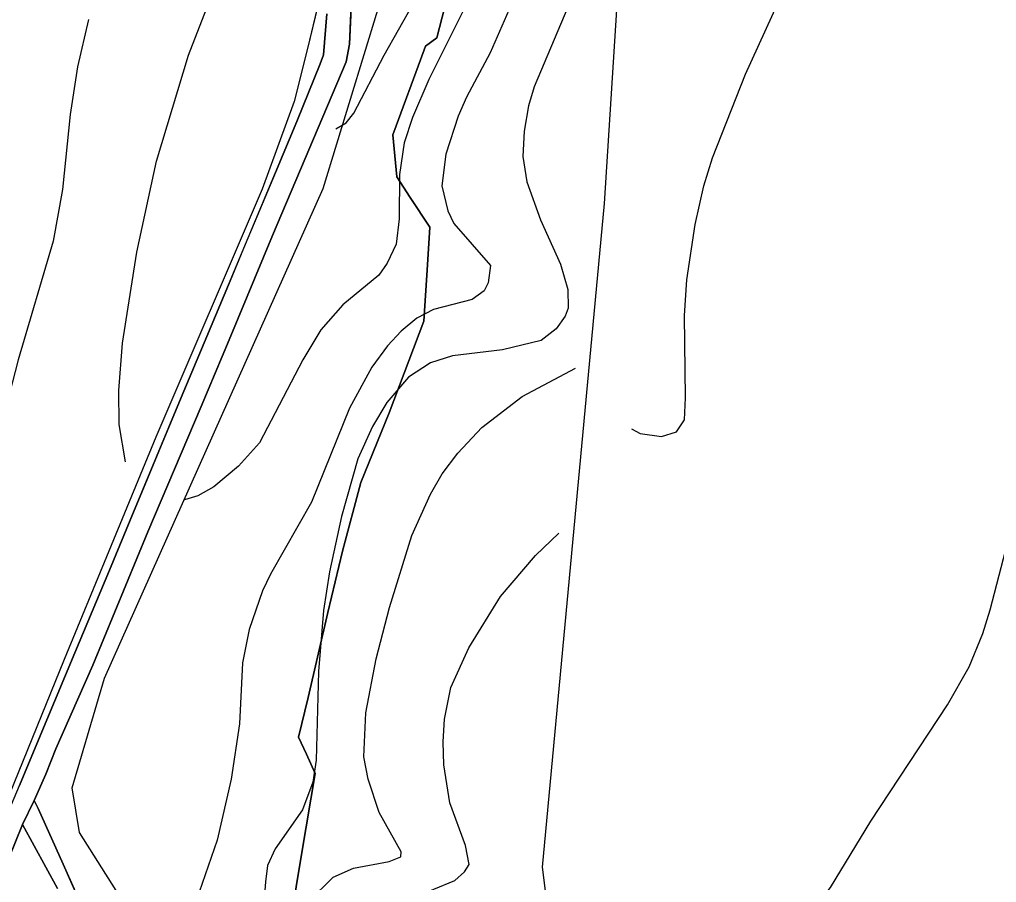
# Model space of a CAD drawing. Extents: x -662620 to -656370, y -1067090 to -1062990.
# Drawn here: x -658085.6 to -657732.7, y -1065992.7 to -1065680.9 of the extents above; entities that cross this region are included whole.
import ezdxf

# ---------------------------------------------------------------- set-up
doc = ezdxf.new("R2010")
doc.units = 0
for name, color, linetype in [('Agrotechnicka_opatreni_hrazkovani_a_dulkovani__mulcovani', 7, 'Continuous'), ('HRANICE_KATASTRÁLNÍHO_ÚZEMÍ', 7, 'Continuous'), ('OBVOD_PÚ', 7, 'Continuous'), ('ORNÁ_PŮDA_-_STÁVAJÍCÍ', 7, 'Continuous'), ('OVOCNÝ_SAD_-_NAVRŽENÝ', 7, 'Continuous'), ('VODNÍ_PLOCHA_-_STÁVAJÍCÍ', 7, 'Continuous'), ('VRSTEVNICE_ZDŮRAZNĚNÁ', 7, 'Continuous'), ('VRSTEVNICE_ZÁKLADNÍ', 7, 'Continuous')]:
    doc.layers.add(name, color=color, linetype=linetype)

msp = doc.modelspace()

# ---------------------------------------------------------------- linework, layer by layer
at = {"layer": 'Agrotechnicka_opatreni_hrazkovani_a_dulkovani__mulcovani'}
msp.add_lwpolyline([(-657947.14, -1065475.33), (-657926.1, -1065475.3), (-657857.2, -1065476.8), (-657874.4, -1065747.42), (-657896.85, -1065987.18), (-657891.46, -1066029.38), (-657853.75, -1066076.08), (-657763.05, -1066172.16), (-657851.95, -1066306.85), (-657923.42, -1066262.26), (-657921.99, -1066222.44), (-657979.46, -1066133.55), (-658044.12, -1066006.03), (-658063.87, -1065974.6), (-658066.57, -1065958.44), (-658054.89, -1065918.93), (-657975.87, -1065742.03), (-657956.12, -1065677.38), (-657948.93, -1065520.23)], close=True, dxfattribs=at)
at = {"layer": 'HRANICE_KATASTRÁLNÍHO_ÚZEMÍ'}
msp.add_lwpolyline([(-657987.77, -1066006.69), (-657983.57, -1065981.85), (-657978.81, -1065953.28), (-657981.9, -1065946.34), (-657984.79, -1065940.13), (-657981.35, -1065925.91), (-657974.26, -1065895.09), (-657968.89, -1065872.98), (-657962.3, -1065848.13), (-657952.08, -1065823.01), (-657939.51, -1065789.91), (-657938.22, -1065769.58), (-657937.37, -1065755.93), (-657944.48, -1065745.19), (-657949.34, -1065737.8), (-657950.73, -1065722.58), (-657949.54, -1065719.38), (-657940.72, -1065695.47), (-657938.91, -1065690.55), (-657934.91, -1065687.55), (-657929.88, -1065668.28)], dxfattribs=at)
at = {"layer": 'OBVOD_PÚ'}
for points in [[(-657934.91, -1065687.55), (-657929.88, -1065668.28)], [(-657938.91, -1065690.55), (-657934.91, -1065687.55)], [(-657940.72, -1065695.47), (-657938.91, -1065690.55)], [(-657949.54, -1065719.38), (-657940.72, -1065695.47)], [(-657950.73, -1065722.58), (-657949.54, -1065719.38)], [(-657949.34, -1065737.8), (-657950.73, -1065722.58)], [(-657944.48, -1065745.19), (-657949.34, -1065737.8)], [(-657944.48, -1065745.19), (-657937.37, -1065755.93)], [(-657937.37, -1065755.93), (-657938.22, -1065769.58)], [(-657939.51, -1065789.91), (-657938.22, -1065769.58)], [(-657952.08, -1065823.01), (-657939.51, -1065789.91)], [(-657962.3, -1065848.13), (-657952.08, -1065823.01)], [(-657962.3, -1065848.13), (-657968.89, -1065872.98)], [(-657974.26, -1065895.09), (-657968.89, -1065872.98)], [(-657981.35, -1065925.91), (-657974.26, -1065895.09)], [(-657984.79, -1065940.13), (-657981.35, -1065925.91)], [(-657981.9, -1065946.34), (-657984.79, -1065940.13)], [(-657981.9, -1065946.34), (-657978.81, -1065953.28)], [(-657978.81, -1065953.28), (-657983.57, -1065981.85)], [(-657987.77, -1066006.69), (-657983.57, -1065981.85)]]:
    msp.add_lwpolyline(points, dxfattribs=at)
at = {"layer": 'ORNÁ_PŮDA_-_STÁVAJÍCÍ'}
for p, q in [((-657966.46, -1065689.87), (-657964.67, -1065653.05)), ((-657966.46, -1065689.87), (-657964.67, -1065653.05)), ((-657929.88, -1065668.28), (-657934.91, -1065687.55)), ((-657929.88, -1065668.28), (-657934.91, -1065687.55)), ((-657974.63, -1065678.86), (-657975.75, -1065693.71)), ((-657934.91, -1065687.55), (-657938.91, -1065690.55)), ((-657934.91, -1065687.55), (-657938.91, -1065690.55)), ((-657967.63, -1065696.22), (-657966.46, -1065689.87)), ((-657967.63, -1065696.22), (-657966.46, -1065689.87)), ((-657938.91, -1065690.55), (-657940.72, -1065695.47)), ((-657938.91, -1065690.55), (-657940.72, -1065695.47)), ((-657975.75, -1065693.71), (-657977.03, -1065696.92)), ((-657940.72, -1065695.47), (-657949.54, -1065719.38)), ((-657940.72, -1065695.47), (-657949.54, -1065719.38)), ((-657994.26, -1065758.96), (-657967.63, -1065696.22)), ((-657994.26, -1065758.96), (-657967.63, -1065696.22)), ((-657977.03, -1065696.92), (-657985.47, -1065717.77)), ((-657985.47, -1065717.77), (-657993.17, -1065736.18)), ((-657949.54, -1065719.38), (-657950.73, -1065722.58)), ((-657949.54, -1065719.38), (-657950.73, -1065722.58)), ((-657950.73, -1065722.58), (-657949.34, -1065737.8)), ((-657950.73, -1065722.58), (-657949.34, -1065737.8)), ((-657993.17, -1065736.18), (-658000.81, -1065754.49)), ((-657949.34, -1065737.8), (-657944.48, -1065745.19)), ((-657949.34, -1065737.8), (-657944.48, -1065745.19)), ((-657944.48, -1065745.19), (-657937.37, -1065755.93)), ((-657944.48, -1065745.19), (-657937.37, -1065755.93)), ((-658000.81, -1065754.49), (-658004.03, -1065762.2)), ((-658009.88, -1065796.6), (-657994.26, -1065758.96)), ((-658009.88, -1065796.6), (-657994.26, -1065758.96)), ((-657937.37, -1065755.93), (-657938.22, -1065769.58)), ((-657937.37, -1065755.93), (-657938.22, -1065769.58)), ((-658004.03, -1065762.2), (-658010.13, -1065776.83)), ((-657938.22, -1065769.58), (-657939.51, -1065789.91)), ((-657938.22, -1065769.58), (-657939.51, -1065789.91)), ((-658010.13, -1065776.83), (-658017.89, -1065795.4)), ((-657939.51, -1065789.91), (-657952.08, -1065823.01)), ((-657939.51, -1065789.91), (-657952.08, -1065823.01)), ((-658017.89, -1065795.4), (-658027.17, -1065817.43)), ((-658020.03, -1065820.67), (-658009.88, -1065796.6)), ((-658020.03, -1065820.67), (-658009.88, -1065796.6)), ((-658027.17, -1065817.43), (-658035.26, -1065836.92)), ((-658039.25, -1065866), (-658020.03, -1065820.67)), ((-658039.25, -1065866), (-658020.03, -1065820.67)), ((-657952.08, -1065823.01), (-657962.3, -1065848.13)), ((-657952.08, -1065823.01), (-657962.3, -1065848.13)), ((-658035.26, -1065836.92), (-658039.39, -1065846.77)), ((-658039.39, -1065846.77), (-658045.6, -1065861.84)), ((-657962.3, -1065848.13), (-657968.89, -1065872.98)), ((-657962.3, -1065848.13), (-657968.89, -1065872.98)), ((-658045.6, -1065861.84), (-658053.1, -1065879.91)), ((-658059.14, -1065914.12), (-658039.25, -1065866)), ((-658059.14, -1065914.12), (-658039.25, -1065866)), ((-657968.89, -1065872.98), (-657974.26, -1065895.09)), ((-657968.89, -1065872.98), (-657974.26, -1065895.09)), ((-658053.1, -1065879.91), (-658065.56, -1065909.76)), ((-657974.26, -1065895.09), (-657981.35, -1065925.91)), ((-657974.26, -1065895.09), (-657981.35, -1065925.91)), ((-658065.56, -1065909.76), (-658076.29, -1065935.37)), ((-658072.47, -1065944.38), (-658059.14, -1065914.12)), ((-658072.47, -1065944.38), (-658059.14, -1065914.12)), ((-657981.35, -1065925.91), (-657984.79, -1065940.13)), ((-657981.35, -1065925.91), (-657984.79, -1065940.13)), ((-658076.29, -1065935.37), (-658085.59, -1065957.59)), ((-657984.79, -1065940.13), (-657981.9, -1065946.34)), ((-657984.79, -1065940.13), (-657981.9, -1065946.34)), ((-658076.11, -1065953.5), (-658072.47, -1065944.38)), ((-658076.11, -1065953.5), (-658072.47, -1065944.38)), ((-657981.9, -1065946.34), (-657978.81, -1065953.28)), ((-657981.9, -1065946.34), (-657978.81, -1065953.28)), ((-658080.3, -1065963.08), (-658076.11, -1065953.5)), ((-658080.3, -1065963.08), (-658076.11, -1065953.5)), ((-657978.81, -1065953.28), (-657983.57, -1065981.85)), ((-657978.81, -1065953.28), (-657983.57, -1065981.85)), ((-658078.86, -1065965.93), (-658080.3, -1065963.08)), ((-658078.86, -1065965.93), (-658080.3, -1065963.08)), ((-658069.79, -1065986.02), (-658078.86, -1065965.93)), ((-658069.79, -1065986.02), (-658078.86, -1065965.93)), ((-658092.15, -1065990.55), (-658084.49, -1065971.7)), ((-658084.49, -1065971.7), (-658071.88, -1065994.81)), ((-657983.57, -1065981.85), (-657987.77, -1066006.69)), ((-657983.57, -1065981.85), (-657987.77, -1066006.69)), ((-658061.83, -1066003.93), (-658069.79, -1065986.02)), ((-658061.83, -1066003.93), (-658069.79, -1065986.02))]:
    msp.add_line(p, q, dxfattribs=at)
for points in [[(-658061.83, -1066003.93), (-658069.79, -1065986.02), (-658078.86, -1065965.93), (-658080.3, -1065963.08), (-658076.11, -1065953.5), (-658072.47, -1065944.38), (-658059.14, -1065914.12), (-658039.25, -1065866), (-658020.03, -1065820.67), (-658009.88, -1065796.6), (-657994.26, -1065758.96), (-657967.63, -1065696.22), (-657966.46, -1065689.87), (-657964.67, -1065653.05)], [(-658061.83, -1066003.93), (-658069.79, -1065986.02), (-658078.86, -1065965.93), (-658080.3, -1065963.08), (-658076.11, -1065953.5), (-658072.47, -1065944.38), (-658059.14, -1065914.12), (-658039.25, -1065866), (-658020.03, -1065820.67), (-658009.88, -1065796.6), (-657994.26, -1065758.96), (-657967.63, -1065696.22), (-657966.46, -1065689.87), (-657964.67, -1065653.05)], [(-657929.88, -1065668.28), (-657934.91, -1065687.55), (-657938.91, -1065690.55), (-657940.72, -1065695.47), (-657949.54, -1065719.38), (-657950.73, -1065722.58), (-657949.34, -1065737.8), (-657944.48, -1065745.19), (-657937.37, -1065755.93), (-657938.22, -1065769.58), (-657939.51, -1065789.91), (-657952.08, -1065823.01), (-657962.3, -1065848.13), (-657968.89, -1065872.98), (-657974.26, -1065895.09), (-657981.35, -1065925.91), (-657984.79, -1065940.13), (-657981.9, -1065946.34), (-657978.81, -1065953.28), (-657983.57, -1065981.85), (-657987.77, -1066006.69)], [(-657929.88, -1065668.28), (-657934.91, -1065687.55), (-657938.91, -1065690.55), (-657940.72, -1065695.47), (-657949.54, -1065719.38), (-657950.73, -1065722.58), (-657949.34, -1065737.8), (-657944.48, -1065745.19), (-657937.37, -1065755.93), (-657938.22, -1065769.58), (-657939.51, -1065789.91), (-657952.08, -1065823.01), (-657962.3, -1065848.13), (-657968.89, -1065872.98), (-657974.26, -1065895.09), (-657981.35, -1065925.91), (-657984.79, -1065940.13), (-657981.9, -1065946.34), (-657978.81, -1065953.28), (-657983.57, -1065981.85), (-657987.77, -1066006.69)], [(-657974.63, -1065678.86), (-657975.75, -1065693.71), (-657977.03, -1065696.92), (-657985.47, -1065717.77), (-657993.17, -1065736.18), (-658000.81, -1065754.49), (-658004.03, -1065762.2), (-658010.13, -1065776.83), (-658017.89, -1065795.4), (-658027.17, -1065817.43), (-658035.26, -1065836.92), (-658039.39, -1065846.77), (-658045.6, -1065861.84), (-658053.1, -1065879.91), (-658065.56, -1065909.76), (-658076.29, -1065935.37), (-658085.59, -1065957.59)], [(-658092.15, -1065990.55), (-658084.49, -1065971.7), (-658071.88, -1065994.81)]]:
    msp.add_lwpolyline(points, dxfattribs=at)
at = {"layer": 'OVOCNÝ_SAD_-_NAVRŽENÝ'}
for p, q in [((-657974.9, -1065663.6), (-657981.42, -1065690.96)), ((-657981.42, -1065690.96), (-657986.43, -1065710.54)), ((-657986.43, -1065710.54), (-657997.95, -1065742.17)), ((-657997.95, -1065742.17), (-658036.39, -1065831.84)), ((-658036.39, -1065831.84), (-658069.46, -1065912.17)), ((-658069.46, -1065912.17), (-658092.76, -1065969.11))]:
    msp.add_line(p, q, dxfattribs=at)
msp.add_lwpolyline([(-657974.9, -1065663.6), (-657981.42, -1065690.96), (-657986.43, -1065710.54), (-657997.95, -1065742.17), (-658036.39, -1065831.84), (-658069.46, -1065912.17), (-658092.76, -1065969.11)], dxfattribs=at)
at = {"layer": 'VODNÍ_PLOCHA_-_STÁVAJÍCÍ'}
for p, q in [((-657964.67, -1065653.05), (-657966.46, -1065689.87)), ((-657975.75, -1065693.71), (-657974.63, -1065678.86)), ((-657966.46, -1065689.87), (-657967.63, -1065696.22)), ((-657977.03, -1065696.92), (-657975.75, -1065693.71)), ((-657967.63, -1065696.22), (-657994.26, -1065758.96)), ((-657985.48, -1065717.76), (-657977.03, -1065696.92)), ((-657993.17, -1065736.18), (-657985.48, -1065717.76)), ((-658010.14, -1065776.83), (-657993.17, -1065736.18)), ((-657994.26, -1065758.96), (-658009.88, -1065796.6)), ((-658017.9, -1065795.4), (-658010.14, -1065776.83)), ((-658027.18, -1065817.43), (-658017.9, -1065795.4)), ((-658009.88, -1065796.6), (-658020.03, -1065820.67)), ((-658045.6, -1065861.84), (-658027.18, -1065817.43)), ((-658020.03, -1065820.67), (-658039.25, -1065866)), ((-658053.1, -1065879.91), (-658045.6, -1065861.84)), ((-658039.25, -1065866), (-658059.14, -1065914.12)), ((-658065.56, -1065909.76), (-658053.1, -1065879.91)), ((-658076.29, -1065935.37), (-658065.56, -1065909.76)), ((-658059.14, -1065914.12), (-658072.47, -1065944.38)), ((-658085.58, -1065957.61), (-658076.29, -1065935.37)), ((-658072.47, -1065944.38), (-658076.11, -1065953.5)), ((-658076.11, -1065953.5), (-658080.3, -1065963.08)), ((-658091.77, -1065972.28), (-658085.58, -1065957.61)), ((-658080.3, -1065963.08), (-658084.49, -1065971.7)), ((-658084.49, -1065971.7), (-658080.3, -1065963.08)), ((-658080.3, -1065963.08), (-658078.86, -1065965.93)), ((-658078.86, -1065965.93), (-658069.79, -1065986.02)), ((-658084.49, -1065971.7), (-658092.15, -1065990.55)), ((-658071.88, -1065994.81), (-658084.49, -1065971.7)), ((-658069.79, -1065986.02), (-658061.83, -1066003.93))]:
    msp.add_line(p, q, dxfattribs=at)
for points in [[(-657964.67, -1065653.05), (-657966.46, -1065689.87), (-657967.63, -1065696.22), (-657994.26, -1065758.96), (-658009.88, -1065796.6), (-658020.03, -1065820.67), (-658039.25, -1065866), (-658059.14, -1065914.12), (-658072.47, -1065944.38), (-658076.11, -1065953.5), (-658080.3, -1065963.08), (-658084.49, -1065971.7), (-658092.15, -1065990.55)], [(-658091.77, -1065972.28), (-658085.58, -1065957.61), (-658076.29, -1065935.37), (-658065.56, -1065909.76), (-658053.1, -1065879.91), (-658045.6, -1065861.84), (-658027.18, -1065817.43), (-658017.9, -1065795.4), (-658010.14, -1065776.83), (-657993.17, -1065736.18), (-657985.48, -1065717.76), (-657977.03, -1065696.92), (-657975.75, -1065693.71), (-657974.63, -1065678.86)], [(-658071.88, -1065994.81), (-658084.49, -1065971.7), (-658080.3, -1065963.08), (-658078.86, -1065965.93), (-658069.79, -1065986.02), (-658061.83, -1066003.93)]]:
    msp.add_lwpolyline(points, dxfattribs=at)
at = {"layer": 'VRSTEVNICE_ZDŮRAZNĚNÁ'}
msp.add_lwpolyline([(-657984.99, -1066006.55), (-657981.36, -1065999.66), (-657972.36, -1065990.8), (-657964.92, -1065987.51), (-657952.06, -1065985.08), (-657947.91, -1065983.37), (-657947.77, -1065981.65), (-657955.63, -1065967.36), (-657959.63, -1065955.35), (-657961.21, -1065947.35), (-657960.49, -1065931.34), (-657956.77, -1065911.9), (-657951.92, -1065893.32), (-657943.91, -1065867.3), (-657937.19, -1065852.44), (-657932.91, -1065845.01), (-657927.33, -1065837.57), (-657918.61, -1065828.28), (-657904.03, -1065817.14), (-657884.74, -1065806.84)], dxfattribs=at)
at = {"layer": 'VRSTEVNICE_ZÁKLADNÍ'}
for points in [[(-657971.34, -1065720.37), (-657967.64, -1065718.23), (-657964.78, -1065714.8), (-657953.92, -1065693.78), (-657943.48, -1065675.49), (-657937.48, -1065663.2), (-657931.62, -1065649.19), (-657926.33, -1065631.18), (-657922.04, -1065597.16), (-657920.61, -1065575.15), (-657921.76, -1065521.12), (-657920.9, -1065491.11), (-657918.76, -1065473.1), (-657916.61, -1065461.09), (-657910.04, -1065435.08), (-657903.03, -1065415.07), (-657898.03, -1065403.06), (-657887.45, -1065381.05), (-657871.02, -1065351.03), (-657857.01, -1065317.01), (-657836.28, -1065274.99), (-657814.41, -1065222.96), (-657797.69, -1065188.95)], [(-657971.34, -1065720.37), (-657967.64, -1065718.23), (-657964.78, -1065714.8), (-657953.92, -1065693.78), (-657943.48, -1065675.49), (-657937.48, -1065663.2), (-657931.62, -1065649.19), (-657926.33, -1065631.18), (-657922.04, -1065597.16), (-657920.61, -1065575.15), (-657921.76, -1065521.12), (-657920.9, -1065491.11), (-657918.76, -1065473.1), (-657916.61, -1065461.09), (-657910.04, -1065435.08), (-657903.03, -1065415.07), (-657898.03, -1065403.06), (-657887.45, -1065381.05), (-657871.02, -1065351.03), (-657857.01, -1065317.01), (-657836.28, -1065274.99), (-657814.41, -1065222.96), (-657797.69, -1065188.95)], [(-657864.55, -1065828.83), (-657861.38, -1065830.51), (-657853.72, -1065831.57), (-657848.29, -1065829.86), (-657845.43, -1065825.57), (-657845, -1065817.56), (-657845.43, -1065787.83), (-657844.57, -1065774.97), (-657841.57, -1065754.96), (-657838.43, -1065740.95), (-657835.28, -1065730.95), (-657823.42, -1065700.65), (-657808.84, -1065668.63), (-657802.26, -1065652.62), (-657784.26, -1065613.74), (-657767.82, -1065574.86), (-657760.67, -1065561.14), (-657754.67, -1065552), (-657742.66, -1065538.42), (-657728.65, -1065526.84)], [(-657864.55, -1065828.83), (-657861.38, -1065830.51), (-657853.72, -1065831.57), (-657848.29, -1065829.86), (-657845.43, -1065825.57), (-657845, -1065817.56), (-657845.43, -1065787.83), (-657844.57, -1065774.97), (-657841.57, -1065754.96), (-657838.43, -1065740.95), (-657835.28, -1065730.95), (-657823.42, -1065700.65), (-657808.84, -1065668.63), (-657802.26, -1065652.62), (-657784.26, -1065613.74), (-657767.82, -1065574.86), (-657760.67, -1065561.14), (-657754.67, -1065552), (-657742.66, -1065538.42), (-657728.65, -1065526.84)], [(-657904.6, -1065667.77), (-657915.61, -1065692.93), (-657924.19, -1065708.94), (-657927.19, -1065715.8), (-657931.62, -1065729.52), (-657933.05, -1065740.95), (-657930.9, -1065750.1), (-657928.76, -1065754.67), (-657915.47, -1065769.82), (-657916.33, -1065776.11), (-657917.75, -1065778.97), (-657922.04, -1065782.12), (-657936.05, -1065785.69), (-657942.05, -1065788.83), (-657947.77, -1065793.55), (-657952.63, -1065798.84), (-657958.35, -1065806.56), (-657966.35, -1065821.28), (-657980.07, -1065855.3), (-657994.94, -1065881.31), (-657997.8, -1065887.32), (-658002.66, -1065901.32), (-658005.09, -1065913.33), (-658006.09, -1065935.34), (-658009.09, -1065955.35), (-658014.23, -1065977.36), (-658020.75, -1065996.24)], [(-657904.6, -1065667.77), (-657915.61, -1065692.93), (-657924.19, -1065708.94), (-657927.19, -1065715.8), (-657931.62, -1065729.52), (-657933.05, -1065740.95), (-657930.9, -1065750.1), (-657928.76, -1065754.67), (-657915.47, -1065769.82), (-657916.33, -1065776.11), (-657917.75, -1065778.97), (-657922.04, -1065782.12), (-657936.05, -1065785.69), (-657942.05, -1065788.83), (-657947.77, -1065793.55), (-657952.63, -1065798.84), (-657958.35, -1065806.56), (-657966.35, -1065821.28), (-657980.07, -1065855.3), (-657994.94, -1065881.31), (-657997.8, -1065887.32), (-658002.66, -1065901.32), (-658005.09, -1065913.33), (-658006.09, -1065935.34), (-658009.09, -1065955.35), (-658014.23, -1065977.36), (-658020.75, -1065996.24)], [(-657885.31, -1065670.92), (-657899.74, -1065705.22), (-657901.75, -1065712.08), (-657903.32, -1065721.23), (-657903.75, -1065730.38), (-657902.32, -1065739.52), (-657897.46, -1065753.24), (-657890.17, -1065769.25), (-657887.59, -1065778.4), (-657887.45, -1065785.26), (-657888.45, -1065788.12), (-657891.74, -1065792.69), (-657897.17, -1065796.84), (-657911.18, -1065800.27), (-657929.19, -1065802.41), (-657937.19, -1065804.99), (-657945.05, -1065810.13), (-657952.92, -1065819.28), (-657958.06, -1065828), (-657963.35, -1065839.58), (-657969.35, -1065860.44), (-657973.64, -1065880.45), (-657975.79, -1065894.46), (-657977.64, -1065916.47), (-657978.5, -1065948.49), (-657979.64, -1065956.5), (-657983.36, -1065966.5), (-657993.22, -1065980.51), (-657996.08, -1065986.51), (-657996.8, -1065992.51), (-657997.65, -1066005)], [(-657885.31, -1065670.92), (-657899.74, -1065705.22), (-657901.75, -1065712.08), (-657903.32, -1065721.23), (-657903.75, -1065730.38), (-657902.32, -1065739.52), (-657897.46, -1065753.24), (-657890.17, -1065769.25), (-657887.59, -1065778.4), (-657887.45, -1065785.26), (-657888.45, -1065788.12), (-657891.74, -1065792.69), (-657897.17, -1065796.84), (-657911.18, -1065800.27), (-657929.19, -1065802.41), (-657937.19, -1065804.99), (-657945.05, -1065810.13), (-657952.92, -1065819.28), (-657958.06, -1065828), (-657963.35, -1065839.58), (-657969.35, -1065860.44), (-657973.64, -1065880.45), (-657975.79, -1065894.46), (-657977.64, -1065916.47), (-657978.5, -1065948.49), (-657979.64, -1065956.5), (-657983.36, -1065966.5), (-657993.22, -1065980.51), (-657996.08, -1065986.51), (-657996.8, -1065992.51), (-657997.65, -1066005)], [(-658047.35, -1065840.69), (-658049.54, -1065827.28), (-658049.68, -1065814.99), (-658048.4, -1065797.84), (-658043.25, -1065764.97), (-658036.1, -1065732.09), (-658024.53, -1065693.78), (-658017.24, -1065674.92)], [(-658047.35, -1065840.69), (-658049.54, -1065827.28), (-658049.68, -1065814.99), (-658048.4, -1065797.84), (-658043.25, -1065764.97), (-658036.1, -1065732.09), (-658024.53, -1065693.78), (-658017.24, -1065674.92)], [(-657925.19, -1065677.49), (-657937.76, -1065702.65), (-657943.62, -1065716.37), (-657946.63, -1065725.52), (-657948.34, -1065736.95), (-657948.49, -1065752.96), (-657949.49, -1065762.11), (-657952.77, -1065768.97), (-657955.77, -1065773.26), (-657968.78, -1065783.97), (-657976.78, -1065792.98), (-657983.22, -1065803.84), (-657998.94, -1065833.86), (-658006.51, -1065842.29), (-658015.38, -1065849.72), (-658021.24, -1065853.01), (-658025.95, -1065854.44)], [(-657925.19, -1065677.49), (-657937.76, -1065702.65), (-657943.62, -1065716.37), (-657946.63, -1065725.52), (-657948.34, -1065736.95), (-657948.49, -1065752.96), (-657949.49, -1065762.11), (-657952.77, -1065768.97), (-657955.77, -1065773.26), (-657968.78, -1065783.97), (-657976.78, -1065792.98), (-657983.22, -1065803.84), (-657998.94, -1065833.86), (-658006.51, -1065842.29), (-658015.38, -1065849.72), (-658021.24, -1065853.01), (-658025.95, -1065854.44)], [(-658060.69, -1065680.92), (-658064.69, -1065698.07), (-658067.26, -1065715.22), (-658070.12, -1065742.38), (-658073.41, -1065760.96), (-658086.13, -1065803.84), (-658093.56, -1065832.43), (-658097.99, -1065852.44), (-658101.85, -1065876.74), (-658105.71, -1065919.62), (-658109, -1065934.77), (-658111.57, -1065943.35), (-658116.86, -1065953.35), (-658129.87, -1065966.93), (-658140.69, -1065979.92), (-658144.96, -1065986.98)], [(-658060.69, -1065680.92), (-658064.69, -1065698.07), (-658067.26, -1065715.22), (-658070.12, -1065742.38), (-658073.41, -1065760.96), (-658086.13, -1065803.84), (-658093.56, -1065832.43), (-658097.99, -1065852.44), (-658101.85, -1065876.74), (-658105.71, -1065919.62), (-658109, -1065934.77), (-658111.57, -1065943.35), (-658116.86, -1065953.35), (-658129.87, -1065966.93), (-658140.69, -1065979.92), (-658144.96, -1065986.98)], [(-657922.05, -1066014.25), (-657913.53, -1066009.22), (-657905.75, -1066007.38), (-657899.75, -1066007.38), (-657893.46, -1066008.38), (-657884.74, -1066011.67), (-657879.98, -1066015.75), (-657873.45, -1066016.5), (-657867.16, -1066015.67), (-657861.44, -1066016.1), (-657842.57, -1066021.53), (-657832.28, -1066022.1), (-657826.28, -1066020.81), (-657816.84, -1066016.81), (-657810.27, -1066013.1), (-657804.27, -1066008.38), (-657799.98, -1066004.09), (-657792.69, -1065994.52), (-657778.11, -1065970.5), (-657750.38, -1065928.48), (-657742.52, -1065914.76), (-657737.66, -1065902.75), (-657734.94, -1065894.18), (-657722.94, -1065847.87)], [(-657922.05, -1066014.25), (-657913.53, -1066009.22), (-657905.75, -1066007.38), (-657899.75, -1066007.38), (-657893.46, -1066008.38), (-657884.74, -1066011.67), (-657879.98, -1066015.75), (-657873.45, -1066016.5), (-657867.16, -1066015.67), (-657861.44, -1066016.1), (-657842.57, -1066021.53), (-657832.28, -1066022.1), (-657826.28, -1066020.81), (-657816.84, -1066016.81), (-657810.27, -1066013.1), (-657804.27, -1066008.38), (-657799.98, -1066004.09), (-657792.69, -1065994.52), (-657778.11, -1065970.5), (-657750.38, -1065928.48), (-657742.52, -1065914.76), (-657737.66, -1065902.75), (-657734.94, -1065894.18), (-657722.94, -1065847.87)], [(-657956.5, -1066010.03), (-657952.34, -1066004.38), (-657943.48, -1065998.23), (-657928.33, -1065991.94), (-657924.9, -1065988.8), (-657923.19, -1065986.23), (-657924.47, -1065979.36), (-657930.19, -1065963.93), (-657932.33, -1065950.21), (-657932.62, -1065941.92), (-657932.05, -1065933.63), (-657929.76, -1065922.19), (-657923.33, -1065907.9), (-657911.89, -1065889.32), (-657899.17, -1065874.59), (-657890.74, -1065866.45)], [(-657956.5, -1066010.03), (-657952.34, -1066004.38), (-657943.48, -1065998.23), (-657928.33, -1065991.94), (-657924.9, -1065988.8), (-657923.19, -1065986.23), (-657924.47, -1065979.36), (-657930.19, -1065963.93), (-657932.33, -1065950.21), (-657932.62, -1065941.92), (-657932.05, -1065933.63), (-657929.76, -1065922.19), (-657923.33, -1065907.9), (-657911.89, -1065889.32), (-657899.17, -1065874.59), (-657890.74, -1065866.45)]]:
    msp.add_lwpolyline(points, dxfattribs=at)

doc.saveas('drawing.dxf')
